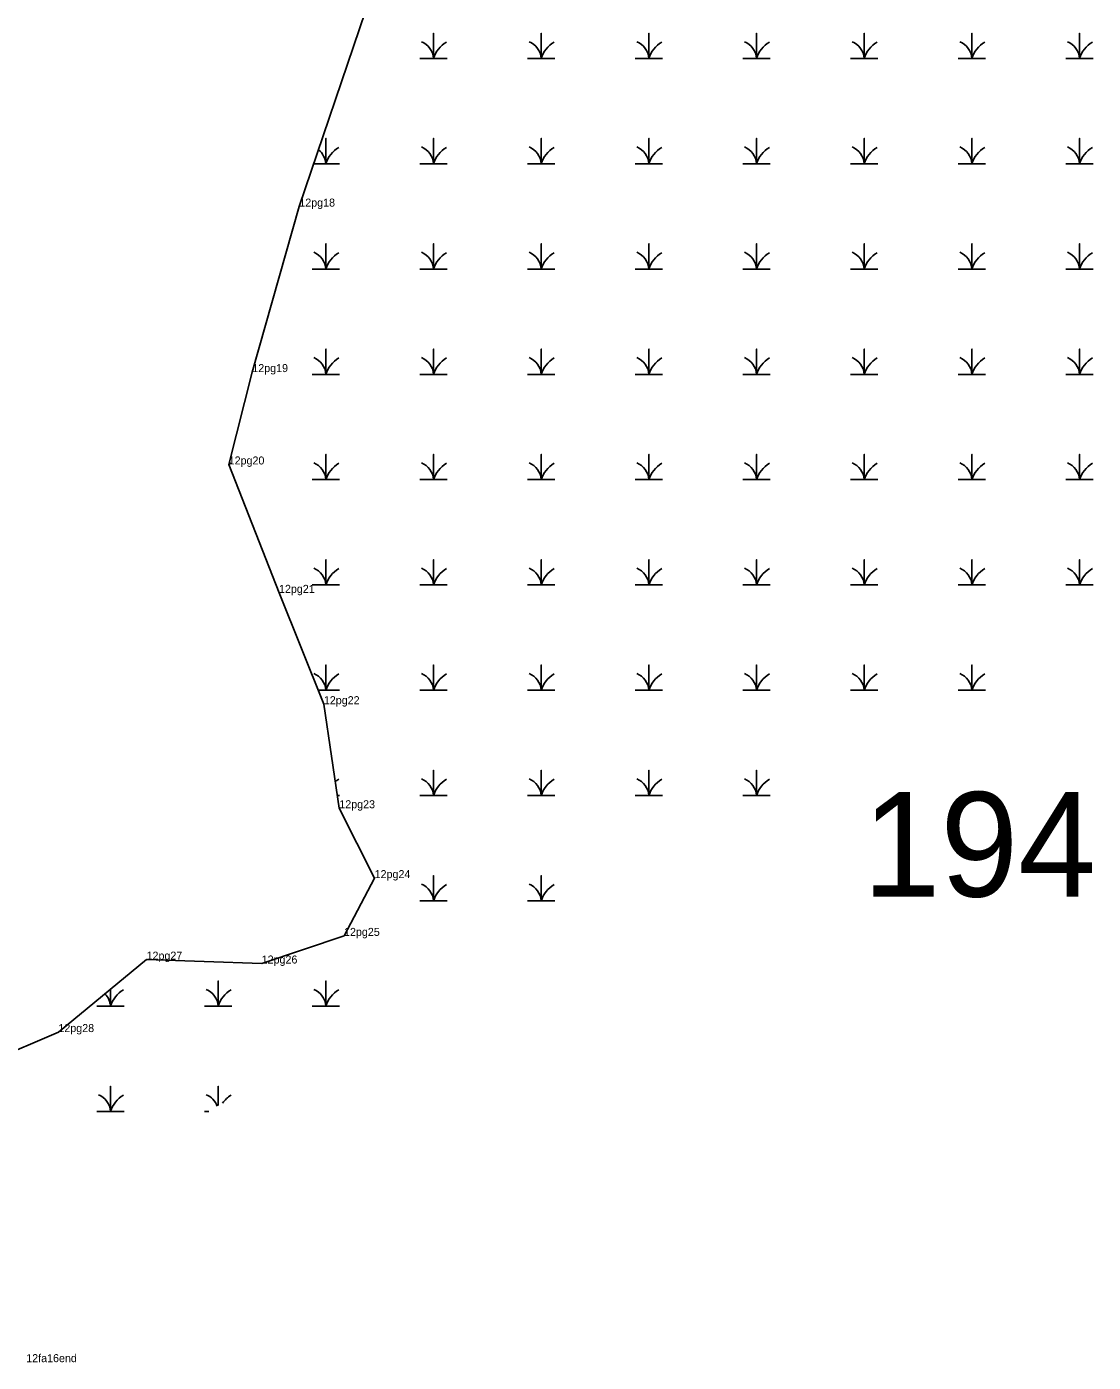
# Model space of a CAD drawing. Extents: x 2072529 to 2268796, y 436423 to 470397.
# Drawn here: x 2228581 to 2229247, y 450221 to 451056 of the extents above; entities that cross this region are included whole.
import ezdxf

# ---------------------------------------------------------------- set-up
doc = ezdxf.new("R2010")
doc.units = 0
for name, color, linetype in [('Default', 7, 'Continuous'), ('Exist Environmental Wetland Boundary', 7, 'Continuous'), ('Exist Environmental Wetland Boundary Cogo Comment', 7, 'Continuous'), ('Exist Environmental Wetland Boundary Cogo Point CELL', 7, 'Continuous'), ('Exist Hydro Swamp or Marsh', 7, 'Continuous')]:
    doc.layers.add(name, color=color, linetype=linetype)

msp = doc.modelspace()

# ---------------------------------------------------------------- linework, layer by layer
at = {"layer": 'Exist Environmental Wetland Boundary'}
msp.add_lwpolyline([(2228558.73, 450409.4), (2228600.72, 450427.39), (2228655.78, 450472.64), (2228727.69, 450470.22), (2228779.14, 450487.48), (2228798.25, 450523.58), (2228776.19, 450567.25), (2228766.54, 450632.27), (2228738.52, 450701.84), (2228707.08, 450782.07), (2228721.84, 450839.8), (2228751.2, 450943.22), (2228792.46, 451065.26)], dxfattribs=at)
at = {"layer": 'Exist Environmental Wetland Boundary Cogo Point CELL'}
for p, q in [((2228751.2, 450943.22), (2228751.2, 450943.22)), ((2228721.84, 450839.8), (2228721.84, 450839.8)), ((2228707.08, 450782.07), (2228707.08, 450782.07)), ((2228738.52, 450701.84), (2228738.52, 450701.84)), ((2228766.54, 450632.27), (2228766.54, 450632.27)), ((2228776.19, 450567.25), (2228776.19, 450567.25)), ((2228798.25, 450523.58), (2228798.25, 450523.58)), ((2228779.14, 450487.48), (2228779.14, 450487.48)), ((2228655.78, 450472.64), (2228655.78, 450472.64)), ((2228727.69, 450470.22), (2228727.69, 450470.22)), ((2228600.72, 450427.39), (2228600.72, 450427.39))]:
    msp.add_line(p, q, dxfattribs=at)
at = {"layer": 'Exist Hydro Swamp or Marsh'}
for points in [[(2228826.44, 451035.79), (2228835.04, 451035.79), (2228835.04, 451051.57), (2228835.04, 451035.79), (2228843.64, 451035.79)], [(2228893.69, 451035.79), (2228902.29, 451035.79), (2228902.29, 451051.57), (2228902.29, 451035.79), (2228910.89, 451035.79)], [(2228960.94, 451035.79), (2228969.54, 451035.79), (2228969.54, 451051.57), (2228969.54, 451035.79), (2228978.14, 451035.79)], [(2229028.19, 451035.79), (2229036.79, 451035.79), (2229036.79, 451051.57), (2229036.79, 451035.79), (2229045.39, 451035.79)], [(2229095.44, 451035.79), (2229104.04, 451035.79), (2229104.04, 451051.57), (2229104.04, 451035.79), (2229112.64, 451035.79)], [(2229162.69, 451035.79), (2229171.29, 451035.79), (2229171.29, 451051.57), (2229171.29, 451035.79), (2229179.89, 451035.79)], [(2229229.94, 451035.79), (2229238.54, 451035.79), (2229238.54, 451051.57), (2229238.54, 451035.79), (2229247.14, 451035.79)], [(2228760.25, 450969.99), (2228767.79, 450969.99), (2228767.79, 450985.77), (2228767.79, 450969.99), (2228776.39, 450969.99)], [(2228826.44, 450969.99), (2228835.04, 450969.99), (2228835.04, 450985.77), (2228835.04, 450969.99), (2228843.64, 450969.99)], [(2228893.69, 450969.99), (2228902.29, 450969.99), (2228902.29, 450985.77), (2228902.29, 450969.99), (2228910.89, 450969.99)], [(2228960.94, 450969.99), (2228969.54, 450969.99), (2228969.54, 450985.77), (2228969.54, 450969.99), (2228978.14, 450969.99)], [(2229028.19, 450969.99), (2229036.79, 450969.99), (2229036.79, 450985.77), (2229036.79, 450969.99), (2229045.39, 450969.99)], [(2229095.44, 450969.99), (2229104.04, 450969.99), (2229104.04, 450985.77), (2229104.04, 450969.99), (2229112.64, 450969.99)], [(2229162.69, 450969.99), (2229171.29, 450969.99), (2229171.29, 450985.77), (2229171.29, 450969.99), (2229179.89, 450969.99)], [(2229229.94, 450969.99), (2229238.54, 450969.99), (2229238.54, 450985.77), (2229238.54, 450969.99), (2229247.14, 450969.99)], [(2228759.19, 450904.19), (2228767.79, 450904.19), (2228767.79, 450919.97), (2228767.79, 450904.19), (2228776.39, 450904.19)], [(2228826.44, 450904.19), (2228835.04, 450904.19), (2228835.04, 450919.97), (2228835.04, 450904.19), (2228843.64, 450904.19)], [(2228893.69, 450904.19), (2228902.29, 450904.19), (2228902.29, 450919.97), (2228902.29, 450904.19), (2228910.89, 450904.19)], [(2228960.94, 450904.19), (2228969.54, 450904.19), (2228969.54, 450919.97), (2228969.54, 450904.19), (2228978.14, 450904.19)], [(2229028.19, 450904.19), (2229036.79, 450904.19), (2229036.79, 450919.97), (2229036.79, 450904.19), (2229045.39, 450904.19)], [(2229095.44, 450904.19), (2229104.04, 450904.19), (2229104.04, 450919.97), (2229104.04, 450904.19), (2229112.64, 450904.19)], [(2229162.69, 450904.19), (2229171.29, 450904.19), (2229171.29, 450919.97), (2229171.29, 450904.19), (2229179.89, 450904.19)], [(2229229.94, 450904.19), (2229238.54, 450904.19), (2229238.54, 450919.97), (2229238.54, 450904.19), (2229247.14, 450904.19)], [(2228759.19, 450838.39), (2228767.79, 450838.39), (2228767.79, 450854.17), (2228767.79, 450838.39), (2228776.39, 450838.39)], [(2228826.44, 450838.39), (2228835.04, 450838.39), (2228835.04, 450854.17), (2228835.04, 450838.39), (2228843.64, 450838.39)], [(2228893.69, 450838.39), (2228902.29, 450838.39), (2228902.29, 450854.17), (2228902.29, 450838.39), (2228910.89, 450838.39)], [(2228960.94, 450838.39), (2228969.54, 450838.39), (2228969.54, 450854.17), (2228969.54, 450838.39), (2228978.14, 450838.39)], [(2229028.19, 450838.39), (2229036.79, 450838.39), (2229036.79, 450854.17), (2229036.79, 450838.39), (2229045.39, 450838.39)], [(2229095.44, 450838.39), (2229104.04, 450838.39), (2229104.04, 450854.17), (2229104.04, 450838.39), (2229112.64, 450838.39)], [(2229162.69, 450838.39), (2229171.29, 450838.39), (2229171.29, 450854.17), (2229171.29, 450838.39), (2229179.89, 450838.39)], [(2229229.94, 450838.39), (2229238.54, 450838.39), (2229238.54, 450854.17), (2229238.54, 450838.39), (2229247.14, 450838.39)], [(2228759.19, 450772.59), (2228767.79, 450772.59), (2228767.79, 450788.37), (2228767.79, 450772.59), (2228776.39, 450772.59)], [(2228826.44, 450772.59), (2228835.04, 450772.59), (2228835.04, 450788.37), (2228835.04, 450772.59), (2228843.64, 450772.59)], [(2228893.69, 450772.59), (2228902.29, 450772.59), (2228902.29, 450788.37), (2228902.29, 450772.59), (2228910.89, 450772.59)], [(2228960.94, 450772.59), (2228969.54, 450772.59), (2228969.54, 450788.37), (2228969.54, 450772.59), (2228978.14, 450772.59)], [(2229028.19, 450772.59), (2229036.79, 450772.59), (2229036.79, 450788.37), (2229036.79, 450772.59), (2229045.39, 450772.59)], [(2229095.44, 450772.59), (2229104.04, 450772.59), (2229104.04, 450788.37), (2229104.04, 450772.59), (2229112.64, 450772.59)], [(2229162.69, 450772.59), (2229171.29, 450772.59), (2229171.29, 450788.37), (2229171.29, 450772.59), (2229179.89, 450772.59)], [(2229229.94, 450772.59), (2229238.54, 450772.59), (2229238.54, 450788.37), (2229238.54, 450772.59), (2229247.14, 450772.59)], [(2228759.19, 450706.79), (2228767.79, 450706.79), (2228767.79, 450722.57), (2228767.79, 450706.79), (2228776.39, 450706.79)], [(2228826.44, 450706.79), (2228835.04, 450706.79), (2228835.04, 450722.57), (2228835.04, 450706.79), (2228843.64, 450706.79)], [(2228893.69, 450706.79), (2228902.29, 450706.79), (2228902.29, 450722.57), (2228902.29, 450706.79), (2228910.89, 450706.79)], [(2228960.94, 450706.79), (2228969.54, 450706.79), (2228969.54, 450722.57), (2228969.54, 450706.79), (2228978.14, 450706.79)], [(2229028.19, 450706.79), (2229036.79, 450706.79), (2229036.79, 450722.57), (2229036.79, 450706.79), (2229045.39, 450706.79)], [(2229095.44, 450706.79), (2229104.04, 450706.79), (2229104.04, 450722.57), (2229104.04, 450706.79), (2229112.64, 450706.79)], [(2229162.69, 450706.79), (2229171.29, 450706.79), (2229171.29, 450722.57), (2229171.29, 450706.79), (2229179.89, 450706.79)], [(2229229.94, 450706.79), (2229238.54, 450706.79), (2229238.54, 450722.57), (2229238.54, 450706.79), (2229247.14, 450706.79)], [(2228763.03, 450640.99), (2228767.79, 450640.99), (2228767.79, 450656.77), (2228767.79, 450640.99), (2228776.39, 450640.99)], [(2228826.44, 450640.99), (2228835.04, 450640.99), (2228835.04, 450656.77), (2228835.04, 450640.99), (2228843.64, 450640.99)], [(2228893.69, 450640.99), (2228902.29, 450640.99), (2228902.29, 450656.77), (2228902.29, 450640.99), (2228910.89, 450640.99)], [(2228960.94, 450640.99), (2228969.54, 450640.99), (2228969.54, 450656.77), (2228969.54, 450640.99), (2228978.14, 450640.99)], [(2229028.19, 450640.99), (2229036.79, 450640.99), (2229036.79, 450656.77), (2229036.79, 450640.99), (2229045.39, 450640.99)], [(2229095.44, 450640.99), (2229104.04, 450640.99), (2229104.04, 450656.77), (2229104.04, 450640.99), (2229112.64, 450640.99)], [(2229162.69, 450640.99), (2229171.29, 450640.99), (2229171.29, 450656.77), (2229171.29, 450640.99), (2229179.89, 450640.99)], [(2228826.44, 450575.19), (2228835.04, 450575.19), (2228835.04, 450590.97), (2228835.04, 450575.19), (2228843.64, 450575.19)], [(2228893.69, 450575.19), (2228902.29, 450575.19), (2228902.29, 450590.97), (2228902.29, 450575.19), (2228910.89, 450575.19)], [(2228960.94, 450575.19), (2228969.54, 450575.19), (2228969.54, 450590.97), (2228969.54, 450575.19), (2228978.14, 450575.19)], [(2229028.19, 450575.19), (2229036.79, 450575.19), (2229036.79, 450590.97), (2229036.79, 450575.19), (2229045.39, 450575.19)], [(2228775.01, 450575.19), (2228776.39, 450575.19)], [(2228826.44, 450509.39), (2228835.04, 450509.39), (2228835.04, 450525.17), (2228835.04, 450509.39), (2228843.64, 450509.39)], [(2228893.69, 450509.39), (2228902.29, 450509.39), (2228902.29, 450525.17), (2228902.29, 450509.39), (2228910.89, 450509.39)], [(2228691.94, 450443.59), (2228700.54, 450443.59), (2228700.54, 450459.37), (2228700.54, 450443.59), (2228709.14, 450443.59)], [(2228759.19, 450443.59), (2228767.79, 450443.59), (2228767.79, 450459.37), (2228767.79, 450443.59), (2228776.39, 450443.59)], [(2228624.69, 450443.59), (2228633.29, 450443.59), (2228633.29, 450454.16)], [(2228633.29, 450454.16), (2228633.29, 450443.59), (2228641.89, 450443.59)], [(2228624.69, 450377.79), (2228633.29, 450377.79), (2228633.29, 450393.57), (2228633.29, 450377.79), (2228641.89, 450377.79)], [(2228700.54, 450381.4), (2228700.54, 450393.57), (2228700.54, 450381.4)], [(2228691.94, 450377.79), (2228694.63, 450377.79)]]:
    msp.add_lwpolyline(points, dxfattribs=at)
for centre, radius, start, end in [((2228822.77, 451034.9), 12.3, 4.14034, 67.53497), ((2228853.28, 451029.73), 19.22, 122.12745, 161.62219), ((2228890.02, 451034.9), 12.3, 4.14034, 67.53497), ((2228920.53, 451029.73), 19.22, 122.12745, 161.62219), ((2228957.27, 451034.9), 12.3, 4.14034, 67.53497), ((2228987.78, 451029.73), 19.22, 122.12745, 161.62219), ((2229024.52, 451034.9), 12.3, 4.14034, 67.53497), ((2229055.03, 451029.73), 19.22, 122.12745, 161.62219), ((2229091.77, 451034.9), 12.3, 4.14034, 67.53497), ((2229122.28, 451029.73), 19.22, 122.12745, 161.62219), ((2229159.02, 451034.9), 12.3, 4.14034, 67.53497), ((2229189.53, 451029.73), 19.22, 122.12745, 161.62219), ((2229226.27, 451034.9), 12.3, 4.14034, 67.53497), ((2229256.78, 451029.73), 19.22, 122.12745, 161.62219), ((2228755.52, 450969.1), 12.3, 4.14034, 51.37638), ((2228786.03, 450963.93), 19.22, 122.12745, 161.62219), ((2228822.77, 450969.1), 12.3, 4.14034, 67.53497), ((2228853.28, 450963.93), 19.22, 122.12745, 161.62219), ((2228890.02, 450969.1), 12.3, 4.14034, 67.53497), ((2228920.53, 450963.93), 19.22, 122.12745, 161.62219), ((2228957.27, 450969.1), 12.3, 4.14034, 67.53497), ((2228987.78, 450963.93), 19.22, 122.12745, 161.62219), ((2229024.52, 450969.1), 12.3, 4.14034, 67.53497), ((2229055.03, 450963.93), 19.22, 122.12745, 161.62219), ((2229091.77, 450969.1), 12.3, 4.14034, 67.53497), ((2229122.28, 450963.93), 19.22, 122.12745, 161.62219), ((2229159.02, 450969.1), 12.3, 4.14034, 67.53497), ((2229189.53, 450963.93), 19.22, 122.12745, 161.62219), ((2229226.27, 450969.1), 12.3, 4.14034, 67.53497), ((2229256.78, 450963.93), 19.22, 122.12745, 161.62219), ((2228755.52, 450903.3), 12.3, 4.14034, 67.53497), ((2228786.03, 450898.13), 19.22, 122.12745, 161.62219), ((2228822.77, 450903.3), 12.3, 4.14034, 67.53497), ((2228853.28, 450898.13), 19.22, 122.12745, 161.62219), ((2228890.02, 450903.3), 12.3, 4.14034, 67.53497), ((2228920.53, 450898.13), 19.22, 122.12745, 161.62219), ((2228957.27, 450903.3), 12.3, 4.14034, 67.53497), ((2228987.78, 450898.13), 19.22, 122.12745, 161.62219), ((2229024.52, 450903.3), 12.3, 4.14034, 67.53497), ((2229055.03, 450898.13), 19.22, 122.12745, 161.62219), ((2229091.77, 450903.3), 12.3, 4.14034, 67.53497), ((2229122.28, 450898.13), 19.22, 122.12745, 161.62219), ((2229159.02, 450903.3), 12.3, 4.14034, 67.53497), ((2229189.53, 450898.13), 19.22, 122.12745, 161.62219), ((2229226.27, 450903.3), 12.3, 4.14034, 67.53497), ((2229256.78, 450898.13), 19.22, 122.12745, 161.62219), ((2228755.52, 450837.5), 12.3, 4.14034, 67.53497), ((2228786.03, 450832.33), 19.22, 122.12745, 161.62219), ((2228822.77, 450837.5), 12.3, 4.14034, 67.53497), ((2228853.28, 450832.33), 19.22, 122.12745, 161.62219), ((2228890.02, 450837.5), 12.3, 4.14034, 67.53497), ((2228920.53, 450832.33), 19.22, 122.12745, 161.62219), ((2228957.27, 450837.5), 12.3, 4.14034, 67.53497), ((2228987.78, 450832.33), 19.22, 122.12745, 161.62219), ((2229024.52, 450837.5), 12.3, 4.14034, 67.53497), ((2229055.03, 450832.33), 19.22, 122.12745, 161.62219), ((2229091.77, 450837.5), 12.3, 4.14034, 67.53497), ((2229122.28, 450832.33), 19.22, 122.12745, 161.62219), ((2229159.02, 450837.5), 12.3, 4.14034, 67.53497), ((2229189.53, 450832.33), 19.22, 122.12745, 161.62219), ((2229226.27, 450837.5), 12.3, 4.14034, 67.53497), ((2229256.78, 450832.33), 19.22, 122.12745, 161.62219), ((2228718.78, 450766.53), 19.22, 122.12745, 127.17219), ((2228755.52, 450771.7), 12.3, 4.14034, 67.53497), ((2228786.03, 450766.53), 19.22, 122.12745, 161.62219), ((2228822.77, 450771.7), 12.3, 4.14034, 67.53497), ((2228853.28, 450766.53), 19.22, 122.12745, 161.62219), ((2228890.02, 450771.7), 12.3, 4.14034, 67.53497), ((2228920.53, 450766.53), 19.22, 122.12745, 161.62219), ((2228957.27, 450771.7), 12.3, 4.14034, 67.53497), ((2228987.78, 450766.53), 19.22, 122.12745, 161.62219), ((2229024.52, 450771.7), 12.3, 4.14034, 67.53497), ((2229055.03, 450766.53), 19.22, 122.12745, 161.62219), ((2229091.77, 450771.7), 12.3, 4.14034, 67.53497), ((2229122.28, 450766.53), 19.22, 122.12745, 161.62219), ((2229159.02, 450771.7), 12.3, 4.14034, 67.53497), ((2229189.53, 450766.53), 19.22, 122.12745, 161.62219), ((2229226.27, 450771.7), 12.3, 4.14034, 67.53497), ((2229256.78, 450766.53), 19.22, 122.12745, 161.62219), ((2228755.52, 450705.9), 12.3, 4.14034, 67.53497), ((2228786.03, 450700.73), 19.22, 122.12745, 161.62219), ((2228822.77, 450705.9), 12.3, 4.14034, 67.53497), ((2228853.28, 450700.73), 19.22, 122.12745, 161.62219), ((2228890.02, 450705.9), 12.3, 4.14034, 67.53497), ((2228920.53, 450700.73), 19.22, 122.12745, 161.62219), ((2228957.27, 450705.9), 12.3, 4.14034, 67.53497), ((2228987.78, 450700.73), 19.22, 122.12745, 161.62219), ((2229024.52, 450705.9), 12.3, 4.14034, 67.53497), ((2229055.03, 450700.73), 19.22, 122.12745, 161.62219), ((2229091.77, 450705.9), 12.3, 4.14034, 67.53497), ((2229122.28, 450700.73), 19.22, 122.12745, 161.62219), ((2229159.02, 450705.9), 12.3, 4.14034, 67.53497), ((2229189.53, 450700.73), 19.22, 122.12745, 161.62219), ((2229226.27, 450705.9), 12.3, 4.14034, 67.53497), ((2229256.78, 450700.73), 19.22, 122.12745, 161.62219), ((2228755.52, 450640.1), 12.3, 4.14034, 67.53497), ((2228786.03, 450634.93), 19.22, 122.12745, 161.62219), ((2228822.77, 450640.1), 12.3, 4.14034, 67.53497), ((2228853.28, 450634.93), 19.22, 122.12745, 161.62219), ((2228890.02, 450640.1), 12.3, 4.14034, 67.53497), ((2228920.53, 450634.93), 19.22, 122.12745, 161.62219), ((2228957.27, 450640.1), 12.3, 4.14034, 67.53497), ((2228987.78, 450634.93), 19.22, 122.12745, 161.62219), ((2229024.52, 450640.1), 12.3, 4.14034, 67.53497), ((2229055.03, 450634.93), 19.22, 122.12745, 161.62219), ((2229091.77, 450640.1), 12.3, 4.14034, 67.53497), ((2229122.28, 450634.93), 19.22, 122.12745, 161.62219), ((2229159.02, 450640.1), 12.3, 4.14034, 67.53497), ((2229189.53, 450634.93), 19.22, 122.12745, 161.62219), ((2228786.03, 450569.13), 19.22, 122.12745, 129.81999), ((2228822.77, 450574.3), 12.3, 4.14034, 67.53497), ((2228853.28, 450569.13), 19.22, 122.12745, 161.62219), ((2228890.02, 450574.3), 12.3, 4.14034, 67.53497), ((2228920.53, 450569.13), 19.22, 122.12745, 161.62219), ((2228957.27, 450574.3), 12.3, 4.14034, 67.53497), ((2228987.78, 450569.13), 19.22, 122.12745, 161.62219), ((2229024.52, 450574.3), 12.3, 4.14034, 67.53497), ((2229055.03, 450569.13), 19.22, 122.12745, 161.62219), ((2228822.77, 450508.5), 12.3, 4.14034, 67.53497), ((2228853.28, 450503.33), 19.22, 122.12745, 161.62219), ((2228890.02, 450508.5), 12.3, 4.14034, 67.53497), ((2228920.53, 450503.33), 19.22, 122.12745, 161.62219), ((2228621.02, 450442.7), 12.3, 4.14034, 44.35607), ((2228651.53, 450437.53), 19.22, 122.12745, 161.62219), ((2228688.27, 450442.7), 12.3, 4.14034, 67.53497), ((2228718.78, 450437.53), 19.22, 122.12745, 161.62219), ((2228755.52, 450442.7), 12.3, 4.14034, 67.53497), ((2228786.03, 450437.53), 19.22, 122.12745, 161.62219), ((2228621.02, 450376.9), 12.3, 4.14034, 67.53497), ((2228651.53, 450371.73), 19.22, 122.12745, 161.62219), ((2228688.27, 450376.9), 12.3, 19.41202, 67.53497), ((2228718.78, 450371.73), 19.22, 122.12745, 143.93028)]:
    msp.add_arc(centre, radius, start, end, dxfattribs=at)

# ---------------------------------------------------------------- texts
at = {"layer": 'Default'}
msp.add_text('194', height=65.34, dxfattribs=at).set_placement((2229103.06, 450512.03))
at = {"layer": 'Exist Environmental Wetland Boundary Cogo Comment'}
for s, p in [('12pg18', (2228751.2, 450943.22)), ('12pg19', (2228721.84, 450839.8)), ('12pg20', (2228707.08, 450782.07)), ('12pg21', (2228738.52, 450701.84)), ('12pg22', (2228766.54, 450632.27)), ('12pg23', (2228776.19, 450567.25)), ('12pg24', (2228798.25, 450523.58)), ('12pg25', (2228779.14, 450487.48)), ('12pg27', (2228655.78, 450472.64)), ('12pg26', (2228727.69, 450470.22)), ('12pg28', (2228600.72, 450427.39)), ('12fa16end', (2228580.63, 450221.11))]:
    msp.add_text(s, height=5, dxfattribs=at).set_placement(p)

doc.saveas('drawing.dxf')
